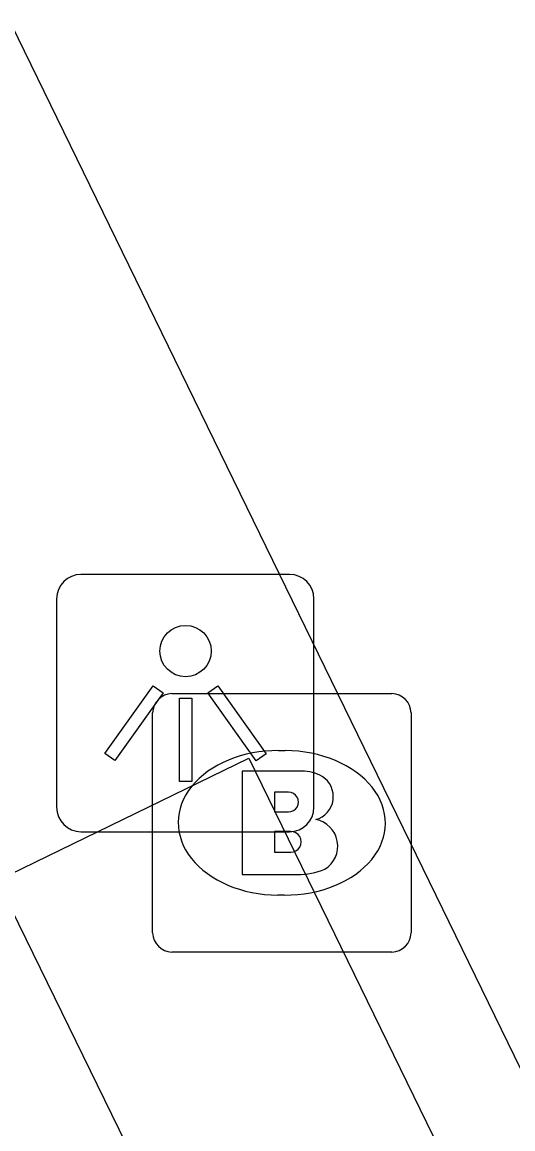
# Model space of a CAD drawing. Extents: x 160457 to 162082, y 388340 to 389736.
# Drawn here: x 160958.42 to 160960.319, y 388867.692 to 388871.978 of the extents above; entities that cross this region are included whole.
import ezdxf

# ---------------------------------------------------------------- set-up
doc = ezdxf.new("R2010")
doc.units = 0
for name, color, linetype in [('IMGEO_Brandkraan', 7, 'Continuous'), ('IMGEO_Fietspad_gesloten', 7, 'Continuous'), ('IMGEO_Lichtpunt', 7, 'Continuous'), ('IMGEO_Voetpad_open', 7, 'Continuous')]:
    doc.layers.add(name, color=color, linetype=linetype)

msp = doc.modelspace()

# ---------------------------------------------------------------- linework, layer by layer
at = {"layer": 'IMGEO_Brandkraan'}
for p, q in [((160958.9989, 388869.3775), (160959.8511, 388869.3775)), ((160958.9245, 388868.4509), (160958.9245, 388869.3031)), ((160959.9255, 388869.3031), (160959.9255, 388868.4509)), ((160959.4125, 388869.1567), (160959.4375, 388869.1567)), ((160959.4345, 388868.5973), (160959.4096, 388868.5973)), ((160959.8511, 388868.3765), (160958.9989, 388868.3765))]:
    msp.add_line(p, q, dxfattribs=at)
for points in [[(160958.9989, 388869.3775), (160959.8511, 388869.3775)], [(160958.9245, 388868.4509), (160958.9245, 388869.3031)], [(160959.9255, 388869.3031), (160959.9255, 388868.4509)], [(160959.2718, 388869.077), (160959.2718, 388868.677), (160959.4851, 388868.677)], [(160959.5031, 388869.077), (160959.2718, 388869.077)], [(160959.451, 388868.9958), (160959.3965, 388868.9958), (160959.3965, 388868.9199)], [(160959.3965, 388868.9199), (160959.4502, 388868.9199)], [(160959.4591, 388868.8437), (160959.3965, 388868.8437), (160959.3965, 388868.7628)], [(160959.3965, 388868.7628), (160959.4594, 388868.7628)], [(160959.8511, 388868.3765), (160958.9989, 388868.3765)]]:
    msp.add_lwpolyline(points, dxfattribs=at)
for centre, radius, start, end in [((160959.001, 388869.301), 0.0765, 91.552, 178.448), ((160959.001, 388869.301), 0.0765, 91.552, 178.448), ((160959.849, 388869.301), 0.0765, 1.552, 88.448), ((160959.849, 388869.301), 0.0765, 1.552, 88.448), ((160959.507, 388868.9319), 0.1452, 59.4692, 91.5367), ((160959.5321, 388868.9786), 0.0922, 285.5137, 58.1501), ((160959.4516, 388868.9578), 0.0379, 267.8285, 90.9355), ((160959.5368, 388868.7872), 0.1046, 301.3115, 78.989), ((160959.4595, 388868.8033), 0.0404, 269.8759, 90.5077), ((160959.4909, 388868.928), 0.251, 268.6676, 293.5347), ((160959.001, 388868.453), 0.0765, 181.552, 268.448), ((160959.001, 388868.453), 0.0765, 181.552, 268.448), ((160959.849, 388868.453), 0.0765, 271.552, 358.448), ((160959.849, 388868.453), 0.0765, 271.552, 358.448)]:
    msp.add_arc(centre, radius, start, end, dxfattribs=at)
for centre, major_axis, ratio, start_param, end_param in [((160959.411, 388868.877), (-0.3872, 0.002), 0.722429, 4.712389, 7.853982), ((160959.436, 388868.877), (-0.3901, 0.002), 0.717154, 1.570796, 4.712389)]:
    msp.add_ellipse(centre, major_axis=major_axis, ratio=ratio, start_param=start_param, end_param=end_param, dxfattribs=at)
at = {"layer": 'IMGEO_Fietspad_gesloten'}
msp.add_lwpolyline([(160954.001, 388880.949), (160965.786, 388856.765)], dxfattribs=at)
at = {"layer": 'IMGEO_Lichtpunt'}
for p, q in [((160959.4546, 388869.8391), (160958.6475, 388869.8391)), ((160959.4546, 388869.8391), (160958.6475, 388869.8391)), ((160958.5528, 388869.7445), (160958.5528, 388868.9373)), ((160958.5528, 388869.7445), (160958.5528, 388868.9373)), ((160959.5493, 388868.9373), (160959.5493, 388869.7445)), ((160959.5493, 388868.9373), (160959.5493, 388869.7445)), ((160958.6475, 388868.8427), (160959.4546, 388868.8427)), ((160958.6475, 388868.8427), (160959.4546, 388868.8427))]:
    msp.add_line(p, q, dxfattribs=at)
for points in [[(160958.9272, 388869.4078), (160958.9657, 388869.3803), (160958.7784, 388869.1179), (160958.7399, 388869.1454), (160958.9272, 388869.4078)], [(160959.1386, 388869.3801), (160959.1772, 388869.4075), (160959.3639, 388869.1446), (160959.3253, 388869.1172), (160959.1386, 388869.3801)], [(160959.0287, 388869.3601), (160959.076, 388869.3601), (160959.076, 388869.0377), (160959.0287, 388869.0377), (160959.0287, 388869.3601)]]:
    msp.add_lwpolyline(points, dxfattribs=at)
msp.add_circle((160959.0524, 388869.5424), 0.0994, dxfattribs=at)
for centre, start, end in [((160958.6475, 388869.7445), 90, 180), ((160958.6475, 388869.7445), 90, 180), ((160959.4546, 388869.7445), 0, 90), ((160959.4546, 388869.7445), 0, 90), ((160958.6475, 388868.9373), 180, 270), ((160958.6475, 388868.9373), 180, 270), ((160959.4546, 388868.9373), 270, 0), ((160959.4546, 388868.9373), 270, 360)]:
    msp.add_arc(centre, 0.0946, start, end, dxfattribs=at)
at = {"layer": 'IMGEO_Voetpad_open'}
for points in [[(160958.323, 388868.654), (160959.297, 388869.127), (160961.258, 388865.103)], [(160960.29, 388864.629), (160958.323, 388868.654)]]:
    msp.add_lwpolyline(points, dxfattribs=at)

doc.saveas('drawing.dxf')
